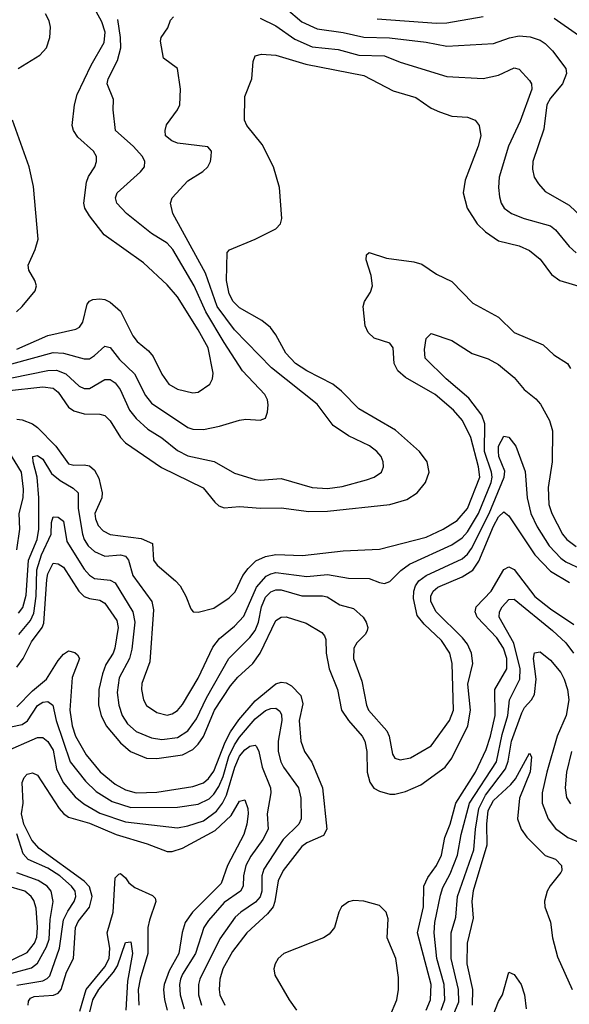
# Model space of a CAD drawing. Header units: inches. Extents: x 1308407 to 1441228, y 959628 to 1036311.
# Tile 275 of 656: x 1362141 to 1364263, y 1002133 to 1005939. Entities that reach past the tile are written whole.
import ezdxf

# ---------------------------------------------------------------- set-up
doc = ezdxf.new("R2010")
doc.units = ezdxf.units.IN
doc.header["$MEASUREMENT"] = 0
doc.layers.add('B3060', color=7, linetype='Continuous')

msp = doc.modelspace()

# ---------------------------------------------------------------- linework, layer by layer
at = {"layer": 'B3060', "color": 5}
for points, elevation in [([(1362130, 1004665.5), (1362250, 1004718), (1362357.4, 1004742.6), (1362371.9, 1004750), (1362385, 1004770), (1362400.8, 1004839.2), (1362409.8, 1004850.2), (1362423.3, 1004856.7), (1362450, 1004860.1), (1362470, 1004856.6), (1362490, 1004846.4), (1362530, 1004811.9), (1362577.2, 1004717.2), (1362594.9, 1004694.9), (1362638.4, 1004658.4), (1362656.7, 1004636.8), (1362690, 1004568), (1362716.5, 1004530), (1362750, 1004510.1), (1362810, 1004496.3), (1362830, 1004499.2), (1362875.1, 1004530), (1362885.8, 1004550), (1362888.2, 1004571.8), (1362868.1, 1004670), (1362830, 1004740.3), (1362750, 1004868), (1362710, 1004913.2), (1362618.4, 1004998.4), (1362467.6, 1005107.6), (1362410, 1005180.2), (1362392.8, 1005210), (1362388.1, 1005230), (1362398.9, 1005310), (1362407.2, 1005332.8), (1362430.6, 1005370), (1362437.8, 1005390), (1362437, 1005410), (1362426.5, 1005430), (1362364.9, 1005484.9), (1362349.1, 1005510), (1362343.7, 1005530), (1362352.4, 1005610), (1362363.2, 1005650), (1362416.7, 1005763.3), (1362467, 1005850), (1362470.6, 1005890), (1362458.6, 1005930), (1362436.3, 1005970)], 3580), ([(1362135.3, 1005750), (1362218.1, 1005801.9), (1362243.9, 1005830), (1362257.8, 1005870), (1362259.7, 1005910), (1362254.2, 1005934.2), (1362240.6, 1005960.6)], 3620), ([(1363170, 1005981.3), (1363230.1, 1005930), (1363290, 1005902.8), (1363390, 1005889), (1363470, 1005870.5), (1363568.2, 1005868.2), (1363710, 1005852.1), (1363790, 1005835.7), (1363970, 1005846.5), (1364032, 1005868), (1364070, 1005875.6), (1364111.9, 1005871.9), (1364150, 1005859.2), (1364170, 1005846.4), (1364197.8, 1005817.8), (1364249.3, 1005750), (1364252.5, 1005730), (1364237.1, 1005690), (1364190, 1005635), (1364176.3, 1005610), (1364164.9, 1005515.1), (1364121.7, 1005390), (1364120.7, 1005360.7), (1364128, 1005330), (1364143.7, 1005303.7), (1364170, 1005274.3), (1364262.1, 1005222.1), (1364370, 1005120.5)], 3560), ([(1362110, 1004554.8), (1362250, 1004582.7), (1362283.5, 1004583.5), (1362319.5, 1004570), (1362370, 1004521.8), (1362390, 1004513.7), (1362410, 1004513.7), (1362470, 1004548), (1362490, 1004548.6), (1362510, 1004534.6), (1362529.3, 1004509.3), (1362565.2, 1004430), (1362590, 1004397.5), (1362636.3, 1004356.3), (1362690, 1004322.7), (1362750, 1004273.9), (1362790, 1004252.9), (1362891.2, 1004231.2), (1362970, 1004185.6), (1363050, 1004160.9), (1363070, 1004158.6), (1363150, 1004165.5), (1363270, 1004130.7), (1363330, 1004127.2), (1363385.8, 1004134.2), (1363479.9, 1004160.1), (1363509.9, 1004170.1), (1363538.3, 1004190), (1363545.3, 1004210), (1363544.5, 1004230), (1363536.8, 1004250), (1363520.3, 1004270), (1363491.3, 1004291.3), (1363410, 1004329.9), (1363351.7, 1004370), (1363290, 1004452), (1363112.9, 1004592.9), (1362970, 1004739.4), (1362903.8, 1004830), (1362858.8, 1004958.8), (1362732.3, 1005190), (1362723.5, 1005230), (1362729.8, 1005250), (1362790, 1005315.5), (1362848, 1005352), (1362867.8, 1005370), (1362877.6, 1005390), (1362880.7, 1005410), (1362881.2, 1005430), (1362867.3, 1005447.3), (1362750, 1005461.5), (1362728.2, 1005470), (1362703.5, 1005490), (1362702.2, 1005510), (1362707.6, 1005532.4), (1362749.8, 1005590), (1362758.7, 1005610), (1362761.3, 1005670), (1362749.6, 1005750), (1362696.2, 1005790), (1362684.7, 1005855.3), (1362687.3, 1005870), (1362712.4, 1005907.6), (1362723.7, 1005936.3), (1362734.5, 1005950)], 3540), ([(1362110, 1004608.7), (1362270, 1004651.9), (1362310, 1004649.7), (1362390, 1004627.9), (1362410, 1004628.3), (1362430, 1004640.1), (1362470, 1004676.8), (1362490, 1004671.8), (1362525.7, 1004625.7), (1362584.3, 1004570), (1362626.7, 1004486.7), (1362650, 1004456.8), (1362790, 1004362.6), (1362810, 1004356), (1362850, 1004355), (1362912.9, 1004367.1), (1362990, 1004391), (1363014.1, 1004394.1), (1363069.7, 1004390.3), (1363090, 1004398.8), (1363098, 1004422), (1363100.4, 1004450), (1363097.2, 1004470), (1363087.4, 1004490), (1363001.7, 1004581.7), (1362930, 1004691.5), (1362860.2, 1004810), (1362815.2, 1004910), (1362732, 1005050), (1362710, 1005075.3), (1362650, 1005112.2), (1362553, 1005190), (1362516.5, 1005230), (1362510.8, 1005250), (1362517.3, 1005270), (1362607.7, 1005350), (1362622.2, 1005370), (1362624.6, 1005390), (1362614.8, 1005410), (1362579.2, 1005450), (1362510.9, 1005510), (1362502, 1005590), (1362502.5, 1005630), (1362478.7, 1005690), (1362482.2, 1005710), (1362519.2, 1005780.8), (1362531.7, 1005830), (1362530.5, 1005870), (1362519.5, 1005939.5)], 3560), ([(1363070, 1005945), (1363130, 1005915.1), (1363203.5, 1005863.5), (1363270, 1005833.5), (1363370, 1005823.2), (1363450, 1005801.7), (1363550, 1005798.3), (1363610, 1005774), (1363790, 1005718.7), (1363930.9, 1005710.9), (1363990, 1005724.1), (1364050, 1005752.3), (1364070, 1005747.6), (1364110, 1005703.7), (1364117.1, 1005690), (1364118.7, 1005670), (1364073.4, 1005546.6), (1364028.7, 1005450), (1363992.9, 1005330), (1363990.1, 1005290), (1363993.6, 1005253.6), (1363999.7, 1005230), (1364011.5, 1005210), (1364039.5, 1005190), (1364088.5, 1005170), (1364190, 1005141.6), (1364210, 1005126.8), (1364262.3, 1005062.3), (1364290, 1005037.1)], 3540), ([(1363521.7, 1005941.7), (1363750, 1005925.5), (1363790, 1005926.8), (1363930, 1005950.5)], 3580), ([(1364204.3, 1005944.3), (1364298.8, 1005878.8)], 3580), ([(1362090, 1004503.7), (1362230, 1004520.2), (1362270, 1004515.1), (1362290, 1004498.4), (1362330, 1004440.4), (1362350, 1004427), (1362390, 1004415.4), (1362450, 1004414.1), (1362470, 1004408.8), (1362490, 1004387.6), (1362530, 1004323.7), (1362550, 1004303.7), (1362688.5, 1004208.5), (1362848.9, 1004128.9), (1362893.8, 1004073.8), (1362910, 1004059.7), (1362930, 1004052.6), (1362990, 1004056.8), (1363070.1, 1004050.1), (1363150, 1004051.6), (1363257.7, 1004037.7), (1363330, 1004038.7), (1363570, 1004065.1), (1363635.9, 1004084.1), (1363676.2, 1004110), (1363707.4, 1004150), (1363722.3, 1004190), (1363714.6, 1004230), (1363684.8, 1004270), (1363591.6, 1004351.6), (1363450, 1004434.4), (1363383.4, 1004503.4), (1363350.3, 1004530.3), (1363250, 1004581.5), (1363206.1, 1004610), (1363168.6, 1004650), (1363130, 1004720.7), (1363108.9, 1004748.9), (1363076.2, 1004776.2), (1362990, 1004825.2), (1362965.6, 1004850), (1362950, 1004878.5), (1362939.4, 1004930), (1362941.8, 1005038.2), (1362951, 1005049), (1363050, 1005090.2), (1363129.7, 1005130), (1363148.5, 1005150), (1363153.3, 1005170), (1363143.9, 1005290), (1363121.1, 1005370), (1363076.8, 1005456.8), (1363017.7, 1005530), (1363008.7, 1005550), (1363010, 1005642), (1363036.9, 1005710), (1363042.5, 1005777.5), (1363050, 1005799.3), (1363074.8, 1005805.2), (1363130, 1005801.9), (1363246.3, 1005766.3), (1363470, 1005722.2), (1363583.5, 1005663.5), (1363670, 1005638.4), (1363730, 1005596.8), (1363762, 1005582), (1363810, 1005566), (1363870, 1005562), (1363899.3, 1005550), (1363915.2, 1005530), (1363921.8, 1005490), (1363911.1, 1005450), (1363861.1, 1005318.9), (1363853.1, 1005270), (1363868.8, 1005210), (1363907.1, 1005150), (1363939.2, 1005119.2), (1363990, 1005083.6), (1364070, 1005065.1), (1364110, 1005046.8), (1364150, 1005012.7), (1364194.3, 1004954.3), (1364226.7, 1004930), (1364322.2, 1004902.2)], 3520), ([(1362129.2, 1004810), (1362151, 1004830), (1362200.2, 1004890), (1362206.1, 1004910), (1362199.9, 1004930), (1362176.5, 1004970), (1362174.2, 1004990), (1362200.7, 1005050), (1362212, 1005090), (1362193.6, 1005293.6), (1362177.7, 1005370), (1362113.4, 1005550)], 3620), ([(1362130, 1004395), (1362150, 1004392.7), (1362190, 1004376.6), (1362210, 1004362.7), (1362280.3, 1004290), (1362330, 1004222.6), (1362350, 1004216.8), (1362390, 1004218.3), (1362410, 1004214.4), (1362430, 1004197.7), (1362446.4, 1004166.4), (1362459.8, 1004110), (1362457.8, 1004090), (1362431.4, 1004030), (1362433, 1004010), (1362444.2, 1003984.2), (1362463.6, 1003963.6), (1362490, 1003948.7), (1362610, 1003934), (1362654, 1003914), (1362658, 1003850), (1362671.9, 1003830), (1362742.9, 1003770), (1362760.2, 1003750), (1362783, 1003710), (1362801.1, 1003661.1), (1362810.3, 1003650.3), (1362830, 1003648.9), (1362890, 1003664.6), (1362950, 1003704.2), (1362972.9, 1003727.1), (1363002.5, 1003790), (1363022.5, 1003817.5), (1363053.1, 1003846.9), (1363090, 1003863.6), (1363130, 1003871.2), (1363232.4, 1003867.6), (1363390, 1003886.3), (1363530, 1003892.8), (1363710, 1003938.8), (1363776.2, 1003970), (1363830, 1004002.7), (1363870.2, 1004050), (1363917.5, 1004170), (1363912.9, 1004210), (1363883.4, 1004323.4), (1363850.4, 1004390), (1363816.1, 1004430), (1363744.7, 1004490), (1363630, 1004556.1), (1363601.1, 1004581.1), (1363586.7, 1004610), (1363582.9, 1004670), (1363570, 1004688.5), (1363510, 1004707.7), (1363486.4, 1004730), (1363475, 1004755), (1363467.7, 1004830), (1363472.7, 1004850), (1363495.1, 1004884.9), (1363503, 1004910), (1363497.8, 1004950), (1363478.3, 1005010), (1363480.5, 1005030), (1363490, 1005038.9), (1363557.5, 1005017.5), (1363662.5, 1005002.5), (1363693.5, 1004993.5), (1363750, 1004954.7), (1363810, 1004926.3), (1363890, 1004842.9), (1363989.5, 1004789.5), (1364050, 1004730.2), (1364161.6, 1004681.6), (1364203.4, 1004643.4), (1364255.5, 1004610), (1364268.3, 1004590)], 3480), ([(1362135.7, 1003644.3), (1362152.6, 1003667.4), (1362165.5, 1003714.5), (1362174.3, 1003850), (1362208.7, 1003930), (1362215.1, 1003970), (1362215.4, 1004090), (1362208.9, 1004170), (1362192.9, 1004230), (1362192, 1004250), (1362210, 1004254.6), (1362230, 1004240.5), (1362264.2, 1004184.2), (1362297, 1004157), (1362347.8, 1004127.8), (1362367.2, 1004110), (1362366.4, 1004050), (1362383.5, 1003950), (1362389.7, 1003930), (1362405.6, 1003905.6), (1362430, 1003883.4), (1362470, 1003864.8), (1362530, 1003870.1), (1362550, 1003865.5), (1362561.6, 1003850), (1362577.3, 1003790), (1362650.7, 1003690), (1362657.7, 1003657.7), (1362643.5, 1003456.5), (1362613, 1003373), (1362610.8, 1003350), (1362619, 1003310), (1362630, 1003288.1), (1362670, 1003260.5), (1362710, 1003250.8), (1362730, 1003255.9), (1362750, 1003268.8), (1362770, 1003292.2), (1362830, 1003394.2), (1362886.8, 1003513.2), (1362912.6, 1003547.4), (1362970, 1003594.4), (1363006.6, 1003633.4), (1363054.9, 1003745.1), (1363092.5, 1003787.5), (1363110, 1003797.3), (1363130, 1003801.7), (1363250, 1003786.2), (1363330, 1003794.8), (1363410, 1003779.6), (1363490, 1003778.4), (1363530, 1003762.8), (1363550, 1003760.2), (1363570, 1003767.9), (1363612.6, 1003810), (1363645.6, 1003834.4), (1363810, 1003908.5), (1363850, 1003935.6), (1363870, 1003959.1), (1363912.3, 1004030), (1363960.8, 1004150), (1363964.9, 1004170), (1363963.3, 1004190), (1363936.2, 1004270), (1363937.2, 1004377.2), (1363925.4, 1004410), (1363875.6, 1004475.6), (1363787.5, 1004550), (1363706.4, 1004630), (1363703.8, 1004663.8), (1363710, 1004706), (1363730, 1004725.5), (1363810, 1004698.3), (1363888.4, 1004648.4), (1363950, 1004627.9), (1363990, 1004606.2), (1364050, 1004555.4), (1364089.4, 1004509.4), (1364133.7, 1004473.7), (1364152.4, 1004452.4), (1364186.9, 1004390), (1364198.5, 1004350), (1364197.3, 1004230), (1364181.2, 1004130), (1364184.3, 1004064.3), (1364195.7, 1004030), (1364237.1, 1003950), (1364253.1, 1003930), (1364290, 1003902.7)], 3460), ([(1362137.1, 1003562.9), (1362182.8, 1003617.2), (1362195.5, 1003644.5), (1362204.3, 1003710), (1362207.6, 1003812.4), (1362225.1, 1003870), (1362262.4, 1003950), (1362264.3, 1003995.7), (1362270, 1004017.2), (1362290, 1004015.8), (1362310, 1004000.2), (1362322.4, 1003922.4), (1362390, 1003814.8), (1362410, 1003792.3), (1362430, 1003779.1), (1362490, 1003772.8), (1362510, 1003762.7), (1362578.1, 1003650), (1362585.1, 1003610), (1362573.6, 1003506.4), (1362564.4, 1003470), (1362524.9, 1003395.1), (1362517.7, 1003337.7), (1362523.5, 1003290), (1362536.3, 1003250), (1362557.3, 1003217.3), (1362590, 1003187.7), (1362650, 1003163), (1362690, 1003156.8), (1362750, 1003164.8), (1362790, 1003189.6), (1362823.2, 1003236.8), (1362862.3, 1003317.7), (1362949, 1003470), (1363029.7, 1003550.3), (1363050, 1003578.2), (1363062.5, 1003610), (1363074.2, 1003670), (1363090, 1003706.9), (1363110, 1003727.8), (1363130, 1003735.6), (1363150, 1003735.1), (1363230, 1003711.9), (1363310, 1003712), (1363328.1, 1003708.1), (1363377.4, 1003677.4), (1363430, 1003662.5), (1363466.7, 1003630), (1363478.7, 1003610), (1363484.7, 1003590), (1363482.7, 1003577.3), (1363476, 1003564), (1363442.2, 1003530), (1363431.1, 1003510), (1363430.1, 1003470), (1363462.4, 1003382.4), (1363479.5, 1003290), (1363487.1, 1003270), (1363558.7, 1003190), (1363567.7, 1003170), (1363580, 1003100), (1363590, 1003084.5), (1363610, 1003077.7), (1363650, 1003086.2), (1363730, 1003132.6), (1363800.5, 1003230), (1363815.5, 1003270), (1363810.3, 1003450), (1363802.4, 1003490), (1363770, 1003538.9), (1363702.2, 1003602.2), (1363676.2, 1003636.2), (1363661.9, 1003701.9), (1363662.6, 1003730), (1363668.7, 1003750), (1363682.6, 1003770), (1363710, 1003791.1), (1363850, 1003855.5), (1363870, 1003873.1), (1363885, 1003895), (1363953.5, 1004030), (1364011.6, 1004170), (1364013.5, 1004193.4), (1363991.2, 1004250), (1363989.5, 1004270.5), (1363990, 1004290.6), (1364010, 1004328.5), (1364030, 1004324.9), (1364056.5, 1004290), (1364092.2, 1004192.2), (1364100.1, 1004090), (1364114.3, 1004030), (1364139.1, 1003979.1), (1364185.6, 1003905.6), (1364230, 1003856.9), (1364250, 1003843.2), (1364310, 1003815.1)], 3440), ([(1362129.7, 1003890), (1362141.2, 1003970), (1362138.9, 1004030), (1362153.7, 1004090), (1362156, 1004124), (1362148.2, 1004190), (1362074.5, 1004310)], 3480), ([(1362130, 1003436.4), (1362154.4, 1003470), (1362186.5, 1003533.5), (1362227.2, 1003590), (1362233.7, 1003606.3), (1362245.5, 1003774.5), (1362250, 1003796.9), (1362270, 1003838), (1362290, 1003835.7), (1362310, 1003822.8), (1362368.8, 1003730), (1362389.9, 1003709.9), (1362410, 1003701.4), (1362450, 1003695.1), (1362470, 1003684.1), (1362516.2, 1003616.2), (1362521.6, 1003590), (1362508.7, 1003510), (1362501.5, 1003490), (1362473.8, 1003446.2), (1362460.2, 1003410), (1362446.6, 1003350), (1362445.2, 1003290), (1362455.2, 1003250), (1362474.5, 1003210), (1362530, 1003143.4), (1362568.8, 1003110), (1362630, 1003084.9), (1362670, 1003082.6), (1362770, 1003097.7), (1362810, 1003117.7), (1362830, 1003138), (1362850, 1003167.9), (1362893, 1003270), (1362955.3, 1003364.7), (1362982.7, 1003397.3), (1363040.9, 1003450), (1363070, 1003490.7), (1363130, 1003617.1), (1363150, 1003628.9), (1363170, 1003630.1), (1363246.6, 1003606.6), (1363306.9, 1003570), (1363317.6, 1003557.6), (1363322.7, 1003542.7), (1363324.4, 1003490), (1363336.3, 1003430), (1363368.1, 1003350), (1363383.1, 1003270), (1363410.6, 1003230), (1363463.1, 1003170), (1363473.8, 1003150), (1363481.1, 1003110), (1363482.3, 1003030), (1363492.4, 1002992.4), (1363508.8, 1002968.8), (1363530, 1002957.6), (1363570, 1002946), (1363590, 1002946), (1363630, 1002955.7), (1363690, 1002981.6), (1363783.4, 1003050), (1363810, 1003084.2), (1363870.8, 1003210), (1363882.2, 1003270), (1363871.3, 1003370), (1363890.3, 1003450), (1363886, 1003490), (1363870, 1003525), (1363850.7, 1003550), (1363749.2, 1003650), (1363729, 1003690), (1363728.3, 1003710), (1363737, 1003730), (1363755.1, 1003744.9), (1363850, 1003785.8), (1363890, 1003811.3), (1363914, 1003846), (1363970, 1003981.6), (1363990, 1004017.8), (1364010, 1004036.6), (1364030, 1004021), (1364130, 1003870.1), (1364190, 1003807.6), (1364263.5, 1003763.5)], 3420), ([(1363710, 1002110.6), (1363727.1, 1002150), (1363730.2, 1002210), (1363677.3, 1002410), (1363700.1, 1002510), (1363701.5, 1002590), (1363717.1, 1002622.9), (1363750.7, 1002670), (1363769.1, 1002710), (1363782.7, 1002777.3), (1363803.4, 1002830), (1363825.1, 1002910), (1363901.4, 1003030), (1363942.2, 1003117.8), (1363959.4, 1003170), (1363977.3, 1003250), (1363975.2, 1003350), (1364021.5, 1003430), (1364021.8, 1003470), (1364009.2, 1003510), (1363983.7, 1003550), (1363907.1, 1003630), (1363899.7, 1003650), (1363903.4, 1003670), (1363961.1, 1003730), (1364010, 1003814.1), (1364030, 1003823.9), (1364050, 1003814.3), (1364130, 1003709.3), (1364190, 1003661.8), (1364280.6, 1003600.6)], 3380), ([(1363768.2, 1002110), (1363781.9, 1002150), (1363780, 1002210), (1363751.3, 1002310), (1363741.5, 1002410), (1363744.2, 1002450), (1363765.1, 1002554.9), (1363774.7, 1002585.3), (1363802.9, 1002637.1), (1363831.7, 1002710), (1363845.6, 1002790), (1363877.7, 1002910), (1363981.9, 1003070), (1364004, 1003176), (1364025.5, 1003250), (1364032.7, 1003310), (1364072.4, 1003390), (1364072.8, 1003430), (1364048.5, 1003528.5), (1363992.6, 1003630), (1363993.1, 1003650), (1364003.4, 1003670), (1364030, 1003697.1), (1364050, 1003699.4), (1364198, 1003578), (1364249.1, 1003530), (1364279.4, 1003490)], 3360), ([(1362130, 1003282.6), (1362190, 1003344.2), (1362244.5, 1003390), (1362290, 1003462.6), (1362310, 1003486.4), (1362330, 1003499.1), (1362353.4, 1003493.4), (1362364.5, 1003484.5), (1362371.5, 1003470), (1362343.1, 1003396.9), (1362334.8, 1003270), (1362343.4, 1003210), (1362356.5, 1003170), (1362397.1, 1003097.1), (1362451.4, 1003031.4), (1362510, 1002983.5), (1362550, 1002962.6), (1362590, 1002950.4), (1362670, 1002953.5), (1362810, 1002974.9), (1362850, 1002988.9), (1362870, 1003006.3), (1362890, 1003034.7), (1362933.9, 1003146.1), (1362954.3, 1003185.7), (1362986.7, 1003233.3), (1363050, 1003306.3), (1363130, 1003371.4), (1363150, 1003377.7), (1363170, 1003375.3), (1363190, 1003364.5), (1363226.5, 1003326.5), (1363234.4, 1003294.4), (1363220.4, 1003230), (1363226.2, 1003150), (1363240.8, 1003110), (1363268.8, 1003068.8), (1363310.1, 1002970.1), (1363327.1, 1002810), (1363313.9, 1002786.1), (1363250, 1002757.5), (1363230, 1002742.9), (1363157.7, 1002650), (1363138.7, 1002610), (1363126.6, 1002530), (1363119, 1002510), (1363097.4, 1002482.6), (1363018.1, 1002410), (1362963, 1002337), (1362925.6, 1002270), (1362914, 1002230), (1362910.6, 1002190), (1362914, 1002170), (1362932.8, 1002130)], 3380), ([(1363814.9, 1002090), (1363837.1, 1002142.9), (1363835.3, 1002190), (1363807, 1002310), (1363806.4, 1002410), (1363825.3, 1002470), (1363831.5, 1002550), (1363893.8, 1002730), (1363900.7, 1002810), (1363914.2, 1002890), (1363938.9, 1002941.1), (1364016.4, 1003043.6), (1364026.9, 1003073.1), (1364040.4, 1003150), (1364080, 1003260), (1364090, 1003279.8), (1364117.7, 1003310), (1364128.6, 1003330), (1364135.4, 1003390), (1364124.3, 1003470), (1364128.7, 1003491.3), (1364150, 1003495.9), (1364190, 1003463.9), (1364230, 1003415.8), (1364243.4, 1003390), (1364256.2, 1003350), (1364261.3, 1003310), (1364251.6, 1003250), (1364216.6, 1003170), (1364176.7, 1003030), (1364158.6, 1002950), (1364157.7, 1002910), (1364181.2, 1002850), (1364210, 1002813.2), (1364257.6, 1002777.6), (1364328.4, 1002748.4)], 3340), ([(1362070, 1003197.5), (1362150, 1003214.3), (1362170.6, 1003229.4), (1362210, 1003288.5), (1362230, 1003300.7), (1362250, 1003303.5), (1362269.1, 1003289.1), (1362281.5, 1003230), (1362336.1, 1003070), (1362395.4, 1002995.4), (1362435.8, 1002955.8), (1362497.5, 1002917.5), (1362570, 1002894.3), (1362750, 1002895.4), (1362830, 1002906.4), (1362872.3, 1002927.7), (1362890, 1002945.2), (1362910, 1002975.5), (1362926.4, 1003013.6), (1362948.7, 1003091.3), (1362970, 1003136.4), (1362990, 1003165.1), (1363050, 1003237), (1363090, 1003268.9), (1363110, 1003276.5), (1363130, 1003277.4), (1363145.8, 1003265.8), (1363152.3, 1003252.3), (1363153.4, 1003230), (1363138.4, 1003150), (1363138.4, 1003110), (1363149.2, 1003070), (1363159.8, 1003050), (1363217.8, 1002970), (1363227, 1002930), (1363227.5, 1002850), (1363219.2, 1002830), (1363158, 1002770), (1363083.9, 1002656.1), (1363075.4, 1002630), (1363075.4, 1002570), (1363070, 1002548.7), (1363052, 1002528), (1362995, 1002490), (1362973.4, 1002470), (1362914.2, 1002385.8), (1362836, 1002230), (1362830.8, 1002210), (1362831.2, 1002170), (1362842.4, 1002130)], 3360), ([(1362074.7, 1003105.3), (1362210, 1003164.8), (1362230, 1003164.7), (1362250, 1003149.5), (1362270, 1003116), (1362282.8, 1003042.8), (1362308.2, 1002990), (1362355.4, 1002935.4), (1362388.2, 1002908.2), (1362450, 1002872.5), (1362550, 1002837.9), (1362750, 1002815.1), (1362790, 1002822.6), (1362850, 1002842.6), (1362900.8, 1002879.2), (1362924, 1002910), (1362938.8, 1002941.2), (1362972, 1003050), (1362990, 1003091.8), (1363010, 1003116.3), (1363030, 1003131.5), (1363050, 1003135), (1363054.8, 1003130), (1363064, 1003110), (1363077.4, 1003050), (1363108.8, 1002970), (1363111, 1002950), (1363096.3, 1002870), (1363100.3, 1002810), (1363079.7, 1002770), (1363033.8, 1002706.2), (1363014.7, 1002670), (1363005, 1002630), (1363003.3, 1002590), (1362993.5, 1002570), (1362930, 1002526.7), (1362870, 1002457.5), (1362851.8, 1002430), (1362820.2, 1002330), (1362769.7, 1002250), (1362761.9, 1002230), (1362757.8, 1002210), (1362761.1, 1002170), (1362775.6, 1002115.6)], 3340), ([(1363888.9, 1002130), (1363890.5, 1002190), (1363869.3, 1002290), (1363870.6, 1002369.4), (1363893.2, 1002466.8), (1363888.2, 1002530), (1363892.7, 1002572.7), (1363945.5, 1002750), (1363944.7, 1002830), (1363950, 1002881.8), (1363970, 1002920.8), (1364037.2, 1002982.8), (1364055, 1003005), (1364110, 1003104), (1364117, 1003090), (1364111.8, 1003031.8), (1364070.9, 1002930), (1364063.4, 1002850), (1364077.4, 1002810), (1364099.5, 1002779.5), (1364170, 1002708.3), (1364210, 1002694.4), (1364233.2, 1002670), (1364234, 1002650), (1364230, 1002642.7), (1364188.7, 1002591.3), (1364177.2, 1002570), (1364167.6, 1002532.4), (1364168.9, 1002510), (1364190.1, 1002450.1), (1364198.8, 1002390), (1364217, 1002317), (1364274.3, 1002190)], 3320), ([(1364272, 1003110), (1364252, 1003030), (1364246.5, 1002970), (1364252, 1002932), (1364267.6, 1002907.6)], 3360), ([(1362173.9, 1002130), (1362174.6, 1002145.4), (1362183.2, 1002156.8), (1362196.2, 1002163.8), (1362271, 1002169), (1362290, 1002176.6), (1362300.9, 1002190), (1362322.2, 1002257.8), (1362348.5, 1002310), (1362356.1, 1002430), (1362367.1, 1002452.9), (1362410.9, 1002509.1), (1362420.4, 1002550), (1362410, 1002587.8), (1362390, 1002609.6), (1362215.7, 1002735.7), (1362187.9, 1002767.9), (1362157.4, 1002830), (1362147.9, 1002870), (1362153.7, 1002910), (1362149.9, 1002990.1), (1362157.8, 1003010), (1362170, 1003023.2), (1362190, 1003028.4), (1362210, 1003018.8), (1362293.7, 1002890), (1362310.1, 1002870.1), (1362330, 1002856.8), (1362410, 1002832.9), (1362514, 1002790), (1362633.6, 1002753.6), (1362710, 1002724.2), (1362730, 1002723.6), (1362770, 1002736.1), (1362895.2, 1002804.8), (1362956.9, 1002863.1), (1362990, 1002918.9), (1363010, 1002923.1), (1363021.5, 1002890), (1363023.1, 1002870), (1363018.2, 1002830), (1363006.2, 1002790), (1362942.9, 1002670), (1362919.3, 1002600.7), (1362807.7, 1002490), (1362779.9, 1002450), (1362768.6, 1002411.4), (1362755.3, 1002330), (1362717.7, 1002262.3), (1362698.5, 1002210), (1362695.8, 1002190), (1362700.5, 1002150), (1362710.7, 1002110)], 3320), ([(1362130, 1002207.4), (1362230, 1002224.5), (1362247.3, 1002232.7), (1362256.7, 1002243.3), (1362294.7, 1002350), (1362310, 1002459.3), (1362326.2, 1002493.8), (1362350.7, 1002530), (1362357.1, 1002550), (1362354.6, 1002570), (1362340.9, 1002590), (1362296.2, 1002630), (1362250, 1002659.8), (1362173.4, 1002693.4), (1362154.5, 1002714.5), (1362130, 1002791.9)], 3340), ([(1362110, 1002254.1), (1362186.2, 1002273.8), (1362210, 1002292.8), (1362244.7, 1002355.3), (1362255, 1002385), (1362258.4, 1002461.6), (1362270.7, 1002530.7), (1362262.9, 1002570), (1362247, 1002590), (1362212.3, 1002612.3), (1362130, 1002641.8)], 3360), ([(1362372.7, 1002107.3), (1362397.6, 1002190), (1362470, 1002277.7), (1362485.8, 1002310), (1362489.5, 1002350), (1362478.7, 1002410), (1362501.7, 1002490), (1362510, 1002622), (1362524.1, 1002635.9), (1362530, 1002638.9), (1362550, 1002622.2), (1362562.9, 1002602.9), (1362584.9, 1002584.9), (1362654.2, 1002554.2), (1362664.1, 1002544.1), (1362667, 1002530), (1362641.7, 1002458.3), (1362636.2, 1002430), (1362636, 1002330), (1362606, 1002230), (1362598.5, 1002190), (1362600.4, 1002130)], 3280), ([(1362070, 1002284.1), (1362170, 1002333.9), (1362198.7, 1002370), (1362207.4, 1002392.6), (1362210.2, 1002430), (1362204.5, 1002504.5), (1362195, 1002535), (1362185.3, 1002550), (1362160.8, 1002570), (1362090, 1002590.9)], 3380), ([(1363570, 1002085.7), (1363597.5, 1002150), (1363604, 1002190), (1363603.6, 1002236.4), (1363593.6, 1002310), (1363559.5, 1002390), (1363563.3, 1002463.3), (1363556.5, 1002490), (1363530, 1002514.6), (1363470, 1002531.4), (1363430, 1002534.2), (1363410, 1002529.8), (1363383.6, 1002510), (1363373.4, 1002490), (1363355.9, 1002430), (1363336.3, 1002403.7), (1363313.4, 1002390), (1363160.2, 1002330), (1363139, 1002310), (1363127.3, 1002290), (1363122.7, 1002270), (1363126.3, 1002246.3), (1363180.9, 1002150), (1363209.4, 1002110)], 3420), ([(1362394.1, 1002030), (1362423.7, 1002150), (1362446.2, 1002190), (1362503, 1002257), (1362518.3, 1002281.7), (1362550, 1002372), (1362570, 1002374.4), (1362576, 1002330), (1362556.8, 1002223.2), (1362550.9, 1002110)], 3260), ([(1363957.8, 1002062.2), (1363990, 1002144), (1364005.2, 1002170), (1364030, 1002258), (1364050, 1002248.2), (1364076.9, 1002210), (1364090.2, 1002170), (1364096.3, 1002116.3)], 3280)]:
    msp.add_lwpolyline(points, dxfattribs=dict(at, elevation=elevation))

doc.saveas('drawing.dxf')
